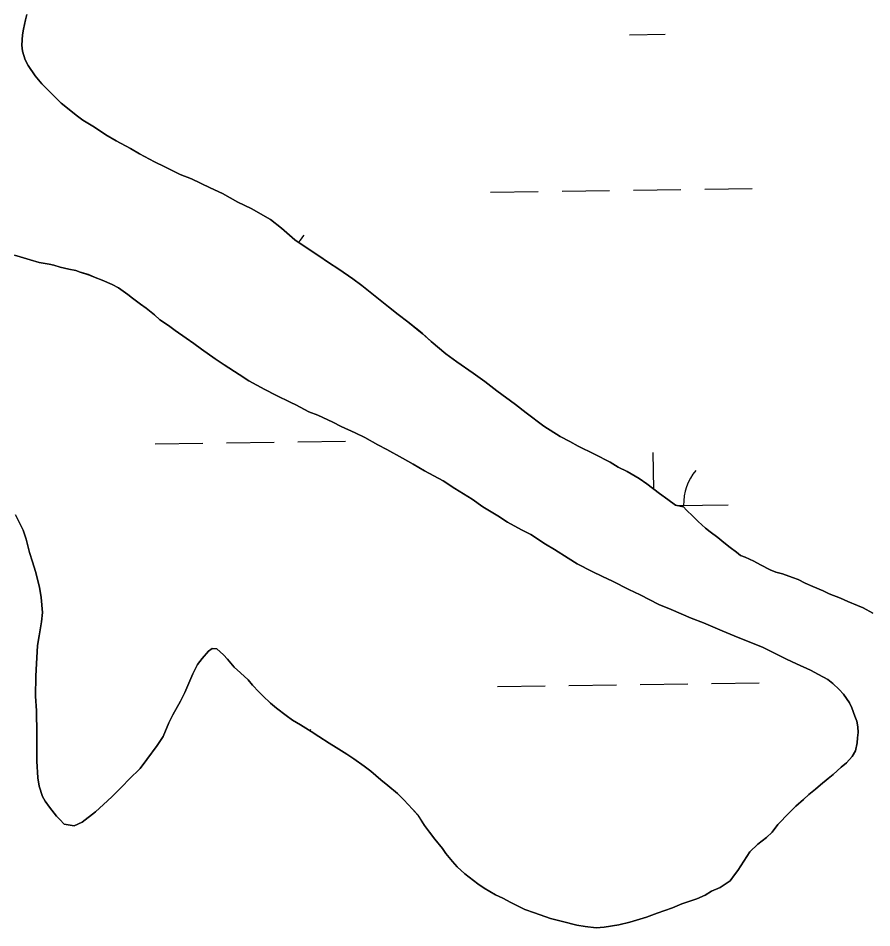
# Model space of a CAD drawing. Extents: x 3767014 to 3805179, y 361544 to 387384.
# Drawn here: x 3781501 to 3782075, y 371046 to 371658 of the extents above; entities that cross this region are included whole.
import ezdxf

# ---------------------------------------------------------------- set-up
doc = ezdxf.new("R2010")
doc.units = 0
doc.layers.add('V-TOPO-SHOR', color=7, linetype='Continuous')
doc.layers.add('V-WETL-SWMP', color=7, linetype='Continuous')

msp = doc.modelspace()

# ---------------------------------------------------------------- linework, layer by layer
at = {"layer": 'V-TOPO-SHOR'}
for points in [[(3781506.455, 371660.199), (3781505.742, 371656.506), (3781504.348, 371650.358), (3781503.625, 371646.356), (3781503.141, 371639.567), (3781503.655, 371635.535), (3781505.359, 371629.616), (3781507.426, 371625.852), (3781512.196, 371618.927), (3781516.695, 371613.556), (3781523.92, 371605.949), (3781529.657, 371600.545), (3781540.556, 371591.607), (3781544.202, 371589.039), (3781552.115, 371584.197), (3781559.713, 371579.055), (3781566.724, 371575.164), (3781576.175, 371569.974), (3781582.268, 371566.417), (3781592.33, 371560.901), (3781599.356, 371557.629), (3781609.736, 371552.415), (3781617.389, 371549.435), (3781629.915, 371543.547), (3781638.162, 371539.625), (3781648.525, 371533.792), (3781657.382, 371529.545), (3781670.485, 371522.096), (3781677.758, 371516.343), (3781686.829, 371508.381), (3781693.825, 371503.871), (3781702.942, 371497.762), (3781709.322, 371493.268), (3781716.316, 371488.761), (3781725.736, 371482.334), (3781731.805, 371477.849), (3781740.892, 371470.505), (3781749.678, 371463.474), (3781756.348, 371458.356), (3781762.709, 371453.246), (3781772.406, 371445.574), (3781778.452, 371440.164), (3781788.44, 371431.867), (3781795.721, 371426.424), (3781806.655, 371418.721), (3781814.552, 371413.261), (3781822.738, 371406.867), (3781835.175, 371397.582), (3781842.454, 371392.136), (3781854.283, 371383.176), (3781865.232, 371376.092), (3781871.64, 371372.836), (3781877.434, 371369.594), (3781888.43, 371364.363), (3781898.801, 371358.84), (3781904.281, 371355.608), (3781910.39, 371352.667), (3781918.306, 371347.825), (3781923.471, 371344.293), (3781931.964, 371337.889), (3781937.729, 371333.721), (3781942.888, 371329.879), (3781948.116, 371328.816), (3781950.224, 371326.598), (3781954.447, 371322.469), (3781958.068, 371318.975), (3781962.901, 371314.523), (3781966.235, 371311.963), (3781971.392, 371308.121), (3781975.33, 371304.926), (3781979.568, 371301.416), (3781983.815, 371298.215), (3781986.539, 371295.98), (3781989.607, 371294.975), (3781995.413, 371292.351), (3781999.984, 371289.761), (3782006.394, 371286.502), (3782010.372, 371284.856), (3782014.672, 371283.815), (3782021.406, 371281.169), (3782025.392, 371279.83), (3782029.971, 371277.548), (3782035.169, 371275.251), (3782042.204, 371272.285), (3782046.173, 371270.329), (3782053.826, 371267.349), (3782058.715, 371265.06), (3782065.139, 371262.42)], [(3781514.837, 371493.326), (3781508.698, 371495.03), (3781501.947, 371497.059), (3781498.263, 371498.081)], [(3781992.853, 371096.696), (3781998.239, 371101.814), (3782003.92, 371106.305), (3782007.726, 371109.918), (3782011.568, 371115.074), (3782019.19, 371122.918), (3782023.634, 371127.442), (3782029.006, 371131.942), (3782032.494, 371135.253), (3782036.916, 371138.85), (3782040.393, 371141.852), (3782045.45, 371146.05), (3782048.919, 371148.744), (3782054.299, 371153.552), (3782057.779, 371156.555), (3782061.596, 371160.786), (3782063.863, 371164.747), (3782064.924, 371169.975), (3782065.321, 371173.367), (3782065.727, 371177.067), (3782065.512, 371180.782), (3782064.68, 371184.516), (3782063.532, 371187.944), (3782061.512, 371193.564), (3782059.747, 371197.009), (3782055.872, 371202.676), (3782052.861, 371205.844), (3782048.638, 371209.973), (3782045.304, 371212.533), (3782038.902, 371216.096), (3782033.721, 371219.012), (3782024.247, 371223.276), (3782017.519, 371226.234), (3782011.111, 371229.49), (3782001.342, 371234.379), (3781993.998, 371237.35), (3781982.367, 371241.979), (3781974.104, 371245.282), (3781961.572, 371250.863), (3781953.3, 371253.857), (3781939.847, 371259.77), (3781931.585, 371263.073), (3781919.074, 371269.58), (3781911.437, 371273.178), (3781900.447, 371278.716), (3781893.73, 371281.98), (3781886.703, 371285.255), (3781876.633, 371290.461), (3781870.548, 371294.328), (3781861.423, 371300.128), (3781855.33, 371303.685), (3781845.602, 371310.12), (3781839.192, 371313.376), (3781829.74, 371318.568), (3781823.354, 371322.752), (3781813.309, 371328.884), (3781806.02, 371334.018), (3781794.453, 371341.118), (3781786.548, 371346.269), (3781774.047, 371353.085), (3781766.432, 371357.609), (3781759.113, 371361.506), (3781748.75, 371367.339), (3781742.649, 371370.589), (3781733.808, 371375.453), (3781727.397, 371378.709), (3781717.923, 371382.973), (3781712.433, 371385.898), (3781702.346, 371390.485), (3781696.223, 371392.808), (3781687.373, 371397.365), (3781684.015, 371398.997), (3781673.936, 371403.894), (3781666.617, 371407.793), (3781655.945, 371413.634), (3781649.252, 371417.824), (3781639.213, 371424.267), (3781633.136, 371428.443), (3781624.027, 371434.861), (3781618.868, 371438.703), (3781613.703, 371442.238), (3781606.414, 371447.373), (3781601.867, 371450.891), (3781596.092, 371454.75), (3781592.463, 371457.934), (3781586.704, 371462.411), (3781583.067, 371465.289), (3781577.601, 371469.141), (3781574.576, 371471.691), (3781568.196, 371476.184), (3781563.926, 371478.457), (3781557.2, 371481.414), (3781552.607, 371483.077), (3781548.017, 371485.052), (3781542.496, 371486.739), (3781539.43, 371487.747), (3781534.82, 371488.791), (3781528.981, 371490.18), (3781524.686, 371491.525), (3781521.612, 371492.224), (3781514.837, 371493.326)], [(3781499.025, 371323.366), (3781504.016, 371313.034), (3781506.027, 371307.107), (3781508.268, 371298.084), (3781510.273, 371291.848), (3781512.267, 371285.302), (3781515.087, 371274.718), (3781516.148, 371267.89), (3781517.123, 371257.66), (3781516.347, 371251.496), (3781514.862, 371241.948), (3781513.768, 371235.485), (3781512.73, 371219.123), (3781512.62, 371214.798), (3781512.277, 371201.51), (3781512.949, 371191.6), (3781513.17, 371176.133), (3781513.232, 371166.549), (3781513.312, 371157.579), (3781513.951, 371146.431), (3781514.735, 371140.846), (3781517.033, 371133.984), (3781518.807, 371130.846), (3781521.793, 371126.75), (3781526.587, 371120.751), (3781528.692, 371118.533), (3781531.705, 371115.363), (3781538.478, 371114.261)], [(3782065.139, 371262.42), (3782069.116, 371260.771), (3782075.518, 371257.206)], [(3781538.478, 371114.261), (3781543.794, 371116.598), (3781552.629, 371123.483), (3781558.018, 371128.601), (3781563.713, 371133.711), (3781570.695, 371140.642), (3781575.456, 371145.467), (3781582.753, 371152.7), (3781587.238, 371158.768), (3781594.284, 371168.173), (3781598.15, 371174.257), (3781602.097, 371183.43), (3781604.712, 371188.929), (3781609.893, 371198.072), (3781612.826, 371203.872), (3781616.123, 371211.826), (3781618.096, 371216.414), (3781621.354, 371222.822), (3781624.547, 371226.76), (3781628.69, 371231.599), (3781631.211, 371233.389), (3781634.299, 371233.312), (3781638.832, 371229.175), (3781641.539, 371226.322), (3781646.041, 371220.95), (3781650.272, 371217.13), (3781655.404, 371212.361), (3781658.406, 371208.881), (3781662.621, 371204.445), (3781665.331, 371201.592), (3781670.465, 371196.822), (3781674.393, 371193.32), (3781681.072, 371188.51), (3781685.317, 371185.309), (3781690.492, 371182.085), (3781697.796, 371177.567), (3781702.971, 371174.341), (3781709.965, 371169.834), (3781714.528, 371166.934), (3781721.833, 371162.418), (3781726.388, 371159.209), (3781733.375, 371154.39), (3781737.922, 371150.871), (3781744.578, 371145.135), (3781749.426, 371141.299), (3781755.781, 371135.88), (3781760.002, 371131.751), (3781766.023, 371125.413), (3781769.627, 371121.3), (3781774.088, 371114.384), (3781777.375, 371109.971), (3781780.965, 371105.24), (3781786.058, 371098.926), (3781788.442, 371095.463), (3781792.942, 371090.091), (3781795.944, 371086.611), (3781801.078, 371081.841), (3781809.872, 371075.122), (3781814.126, 371072.23), (3781821.741, 371067.706), (3781826.627, 371065.417), (3781832.118, 371062.492), (3781841.586, 371057.919), (3781848.018, 371055.588), (3781858.746, 371051.912), (3781866.731, 371049.852), (3781876.563, 371047.433), (3781882.101, 371046.364), (3781889.503, 371045.555), (3781894.77, 371046.038), (3781904.705, 371047.638), (3781912.17, 371049.301), (3781923.389, 371052.721), (3781930.567, 371055.322), (3781940.867, 371059.076), (3781947.117, 371061.697), (3781957.101, 371065.15), (3781962.727, 371067.479), (3781967.124, 371070.149), (3781972.758, 371072.787), (3781976.213, 371074.862), (3781979.674, 371077.248), (3781982.56, 371081.192), (3781984.802, 371084.225), (3781992.853, 371096.696)]]:
    msp.add_lwpolyline(points, dxfattribs=at)
at = {"layer": 'V-WETL-SWMP'}
for p, q in [((3781911.881, 371646.529), (3781935.879, 371646.862)), ((3781818.5, 371540.582), (3781850.497, 371541.026)), ((3781866.495, 371541.248), (3781898.492, 371541.693)), ((3781914.491, 371541.915), (3781946.488, 371542.36)), ((3781962.486, 371542.582), (3781994.483, 371543.026)), ((3781640.825, 371371.924), (3781672.822, 371372.368)), ((3781688.821, 371372.59), (3781720.818, 371373.035)), ((3781592.83, 371371.257), (3781624.827, 371371.701)), ((3781928.13, 371340.779), (3781927.787, 371365.479)), ((3781943.777, 371329.698), (3781978.282, 371330.177)), ((3781823.121, 371207.939), (3781855.118, 371208.383)), ((3781871.116, 371208.606), (3781903.113, 371209.05)), ((3781919.111, 371209.272), (3781951.108, 371209.717)), ((3781967.107, 371209.939), (3781999.104, 371210.383))]:
    msp.add_line(p, q, dxfattribs=at)
for points in [[(3782065.14, 371262.42), (3782058.714, 371265.059), (3782053.826, 371267.349), (3782046.173, 371270.329), (3782042.204, 371272.286), (3782035.168, 371275.25), (3782029.971, 371277.548), (3782025.392, 371279.83), (3782021.407, 371281.169), (3782014.673, 371283.816), (3782010.371, 371284.855), (3782006.394, 371286.503), (3781999.984, 371289.76), (3781995.413, 371292.351), (3781989.606, 371294.974), (3781986.54, 371295.98), (3781983.815, 371298.215), (3781979.568, 371301.416), (3781975.33, 371304.926), (3781971.392, 371308.12), (3781966.235, 371311.963), (3781962.9, 371314.522), (3781958.067, 371318.975), (3781954.447, 371322.469), (3781950.224, 371326.598), (3781948.117, 371328.816), (3781942.888, 371329.878), (3781937.73, 371333.721), (3781931.963, 371337.889), (3781923.47, 371344.292), (3781918.305, 371347.826), (3781910.39, 371352.667), (3781904.282, 371355.607), (3781898.8, 371358.84), (3781888.429, 371364.364), (3781877.433, 371369.594), (3781871.641, 371372.835), (3781865.232, 371376.091), (3781854.283, 371383.175), (3781842.455, 371392.137), (3781835.175, 371397.581), (3781822.737, 371406.868), (3781814.553, 371413.262), (3781806.654, 371418.722), (3781795.721, 371426.424), (3781788.441, 371431.867), (3781778.451, 371440.164), (3781772.406, 371445.575), (3781762.709, 371453.246), (3781756.348, 371458.356), (3781749.677, 371463.475), (3781740.891, 371470.504), (3781731.804, 371477.849), (3781725.736, 371482.334), (3781716.316, 371488.76), (3781709.321, 371493.269), (3781702.943, 371497.762), (3781693.825, 371503.871), (3781686.829, 371508.38), (3781677.758, 371516.343), (3781670.485, 371522.096), (3781657.382, 371529.544), (3781648.524, 371533.792), (3781638.162, 371539.624), (3781629.914, 371543.546), (3781617.389, 371549.434), (3781609.736, 371552.414), (3781599.357, 371557.628), (3781592.33, 371560.901), (3781582.268, 371566.416), (3781576.176, 371569.974), (3781566.724, 371575.164), (3781559.713, 371579.055), (3781552.115, 371584.198), (3781544.201, 371589.039), (3781540.557, 371591.607), (3781529.656, 371600.545), (3781523.92, 371605.949), (3781516.695, 371613.555), (3781512.195, 371618.927), (3781507.426, 371625.852), (3781505.359, 371629.616), (3781503.656, 371635.534), (3781503.141, 371639.567), (3781503.625, 371646.357), (3781504.347, 371650.358), (3781505.742, 371656.506), (3781506.455, 371660.198)], [(3781498.264, 371498.081), (3781501.948, 371497.059), (3781508.698, 371495.03), (3781514.838, 371493.326)], [(3781514.838, 371493.326), (3781521.612, 371492.224), (3781524.686, 371491.526), (3781528.98, 371490.179), (3781534.819, 371488.792), (3781539.43, 371487.746), (3781542.496, 371486.739), (3781548.018, 371485.051), (3781552.606, 371483.078), (3781557.201, 371481.414), (3781563.927, 371478.458), (3781568.197, 371476.184), (3781574.575, 371471.691), (3781577.601, 371469.14), (3781583.067, 371465.289), (3781586.704, 371462.412), (3781592.463, 371457.935), (3781596.092, 371454.75), (3781601.867, 371450.891), (3781606.414, 371447.373), (3781613.703, 371442.238), (3781618.868, 371438.704), (3781624.026, 371434.861), (3781633.137, 371428.443), (3781639.213, 371424.267), (3781649.251, 371417.825), (3781655.945, 371413.633), (3781666.617, 371407.793), (3781673.937, 371403.894), (3781684.015, 371398.997), (3781687.374, 371397.364), (3781696.223, 371392.808), (3781702.347, 371390.486), (3781712.433, 371385.898), (3781717.923, 371382.974), (3781727.398, 371378.71), (3781733.808, 371375.454), (3781742.649, 371370.588), (3781748.749, 371367.339), (3781759.112, 371361.507), (3781766.432, 371357.608), (3781774.046, 371353.084), (3781786.547, 371346.269), (3781794.454, 371341.118), (3781806.021, 371334.018), (3781813.309, 371328.884), (3781823.355, 371322.751), (3781829.74, 371318.567), (3781839.192, 371313.376), (3781845.601, 371310.12), (3781855.33, 371303.685), (3781861.422, 371300.127), (3781870.549, 371294.327), (3781876.633, 371290.46), (3781886.703, 371285.254), (3781893.73, 371281.981), (3781900.448, 371278.716), (3781911.437, 371273.177), (3781919.074, 371269.58), (3781931.584, 371263.074), (3781939.847, 371259.769), (3781953.3, 371253.858), (3781961.571, 371250.862), (3781974.104, 371245.283), (3781982.368, 371241.979), (3781993.998, 371237.351), (3782001.342, 371234.379), (3782011.111, 371229.49), (3782017.52, 371226.233), (3782024.246, 371223.277), (3782033.721, 371219.013), (3782038.903, 371216.097), (3782045.304, 371212.532), (3782048.639, 371209.972), (3782052.862, 371205.844), (3782055.872, 371202.675), (3782059.746, 371197.009), (3782061.513, 371193.563), (3782063.532, 371187.945), (3782064.681, 371184.515), (3782065.512, 371180.783), (3782065.726, 371177.067), (3782065.322, 371173.367), (3782064.925, 371169.976), (3782063.863, 371164.747), (3782061.597, 371160.786), (3782057.778, 371156.555), (3782054.299, 371153.553), (3782048.919, 371148.744), (3782045.449, 371146.051), (3782040.393, 371141.852), (3782036.915, 371138.85), (3782032.494, 371135.253), (3782029.007, 371131.942), (3782023.635, 371127.442), (3782019.19, 371122.918), (3782011.568, 371115.075), (3782007.725, 371109.918), (3782003.921, 371106.305), (3781998.24, 371101.814), (3781992.852, 371096.696)], [(3781513.769, 371235.484), (3781514.863, 371241.949), (3781516.346, 371251.496), (3781517.123, 371257.66), (3781516.149, 371267.889), (3781515.088, 371274.718), (3781512.268, 371285.303), (3781510.272, 371291.848), (3781508.268, 371298.083), (3781506.027, 371307.108), (3781504.015, 371313.034), (3781499.025, 371323.366)], [(3782075.518, 371257.206), (3782069.117, 371260.772), (3782065.14, 371262.42)], [(3781992.852, 371096.696), (3781984.802, 371084.226), (3781982.559, 371081.192), (3781979.675, 371077.247), (3781976.212, 371074.862), (3781972.758, 371072.787), (3781967.124, 371070.149), (3781962.727, 371067.479), (3781957.101, 371065.15), (3781947.118, 371061.697), (3781940.867, 371059.075), (3781930.567, 371055.321), (3781923.389, 371052.722), (3781912.169, 371049.301), (3781904.706, 371047.638), (3781894.771, 371046.038), (3781889.502, 371045.555), (3781882.102, 371046.364), (3781876.564, 371047.434), (3781866.732, 371049.852), (3781858.746, 371051.912), (3781848.019, 371055.589), (3781841.585, 371057.919), (3781832.118, 371062.492), (3781826.628, 371065.416), (3781821.74, 371067.706), (3781814.126, 371072.23), (3781809.872, 371075.123), (3781801.078, 371081.842), (3781795.944, 371086.612), (3781792.942, 371090.091), (3781788.442, 371095.463), (3781786.058, 371098.925), (3781780.964, 371105.24), (3781777.375, 371109.97), (3781774.088, 371114.384), (3781769.628, 371121.301), (3781766.023, 371125.413), (3781760.002, 371131.752), (3781755.78, 371135.88), (3781749.426, 371141.3), (3781744.578, 371145.135), (3781737.923, 371150.872), (3781733.376, 371154.39), (3781726.388, 371159.208), (3781721.833, 371162.417), (3781714.528, 371166.933), (3781709.965, 371169.834), (3781702.97, 371174.342), (3781697.796, 371177.567), (3781690.492, 371182.084), (3781685.318, 371185.309), (3781681.072, 371188.51), (3781674.394, 371193.32), (3781670.464, 371196.822), (3781665.331, 371201.593), (3781662.621, 371204.445), (3781658.407, 371208.882), (3781655.404, 371212.361), (3781650.271, 371217.131), (3781646.04, 371220.95), (3781641.54, 371226.322), (3781638.831, 371229.174), (3781634.3, 371233.311), (3781631.21, 371233.39), (3781628.69, 371231.6), (3781624.546, 371226.759), (3781621.353, 371222.822), (3781618.096, 371216.413), (3781616.123, 371211.825), (3781612.826, 371203.871), (3781609.894, 371198.072), (3781604.712, 371188.929), (3781602.097, 371183.431), (3781598.15, 371174.257), (3781594.283, 371168.172), (3781587.239, 371158.769), (3781582.754, 371152.7), (3781575.456, 371145.467), (3781570.694, 371140.642), (3781563.714, 371133.711), (3781558.017, 371128.601), (3781552.629, 371123.483), (3781543.794, 371116.599), (3781538.478, 371114.262), (3781531.704, 371115.364), (3781528.693, 371118.534), (3781526.586, 371120.752), (3781521.793, 371126.75), (3781518.807, 371130.847), (3781517.032, 371133.984), (3781514.735, 371140.846), (3781513.951, 371146.431), (3781513.311, 371157.579), (3781513.232, 371166.548), (3781513.17, 371176.134), (3781512.949, 371191.6), (3781512.277, 371201.511), (3781512.619, 371214.798), (3781512.73, 371219.124), (3781513.769, 371235.484)]]:
    msp.add_lwpolyline(points, dxfattribs=at)
for centre, end in [((3781719.859, 371488.939), 149.722883), ((3781983.518, 371330.724), 181.567693), ((3781724.479, 371156.297), 141.658622)]:
    msp.add_arc(centre, 35.246, 140.024034, end, dxfattribs=at)

doc.saveas('drawing.dxf')
